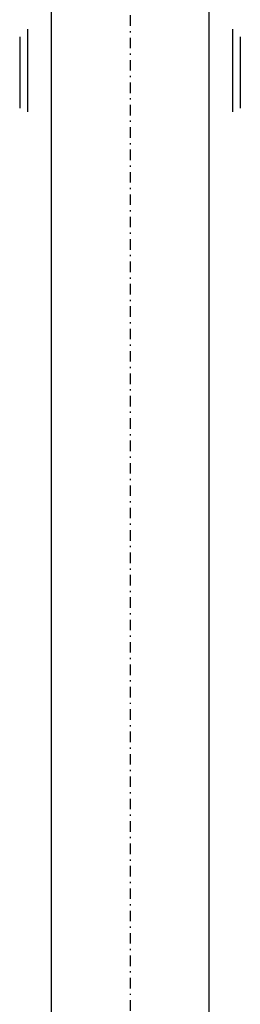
# Model space of a CAD drawing. Extents: x 33706 to 249013, y -74890 to 17912.
# Tile 257 of 288: x 184789 to 184831, y -40112 to -39925. Entities that reach past the tile are written whole.
import ezdxf

# ---------------------------------------------------------------- set-up
doc = ezdxf.new("R2010")
doc.units = 0
doc.header["$MEASUREMENT"] = 0
doc.linetypes.add('DASHDOT', pattern=[8.5, 4, -2, 0.5, -2])
for name, color, linetype in [('gaz', 1, 'Continuous'), ('LC-002-002-----0', 2, 'DASHDOT'), ('LC-021-002-----0', 1, 'Continuous'), ('wymiary', 2, 'Continuous')]:
    doc.layers.add(name, color=color, linetype=linetype)

msp = doc.modelspace()

# ---------------------------------------------------------------- linework, layer by layer
at = {"layer": 'gaz'}
for p, q in [((184794.73, -39923.26), (184794.73, -40715.23)), ((184824.73, -39923.26), (184824.73, -40715.23))]:
    msp.add_line(p, q, dxfattribs=at)
at = {"layer": 'LC-002-002-----0', "color": 1, "linetype": 'Continuous'}
for p, q in [((184790.25, -39926.79), (184790.25, -39942.51)), ((184829.2, -39926.79), (184829.2, -39942.51))]:
    msp.add_line(p, q, dxfattribs=at)
at = {"layer": 'LC-021-002-----0'}
for p, q in [((184788.77, -39928.27), (184788.77, -39941.79)), ((184830.68, -39928.27), (184830.68, -39941.79))]:
    msp.add_line(p, q, dxfattribs=at)
at = {"layer": 'wymiary', "linetype": 'DASHDOT', "ltscale": 0.5}
msp.add_line((184809.73, -39847.69), (184809.73, -40723.33), dxfattribs=at)

doc.saveas('drawing.dxf')
